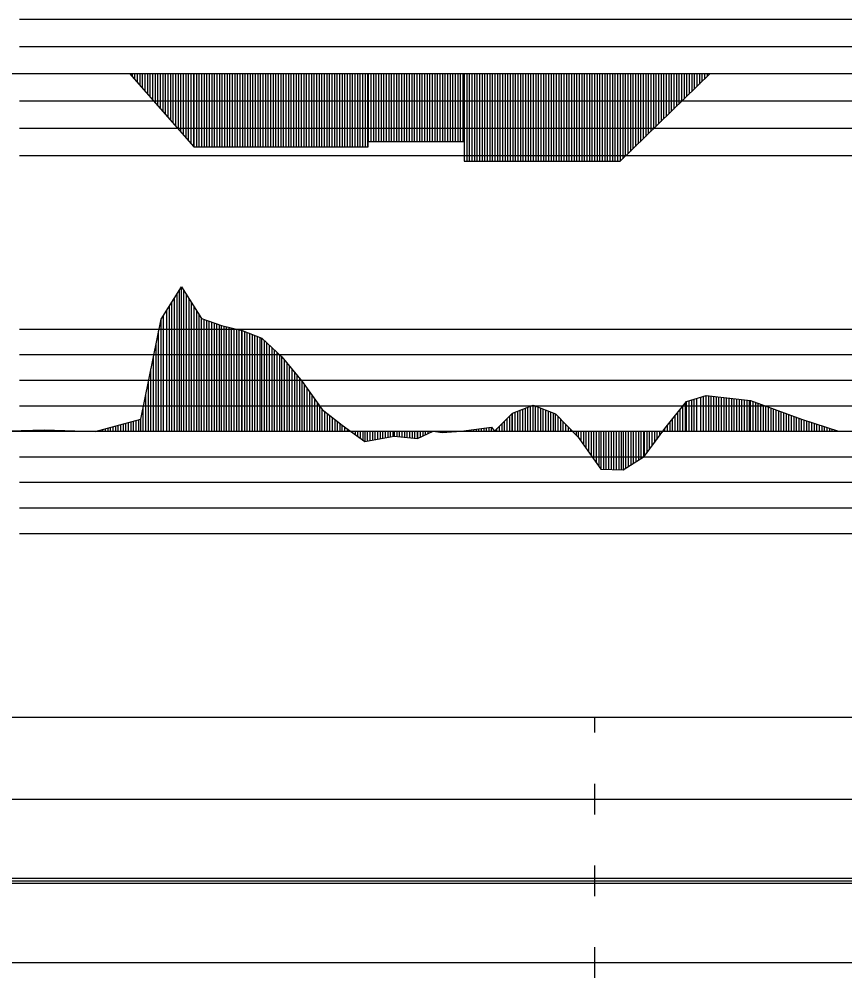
# Model space of a CAD drawing. Extents: x 2 to 10148, y 0 to 380.
# Drawn here: x 742 to 822.8, y 188.5 to 282.3 of the extents above; entities that cross this region are included whole.
import ezdxf

# ---------------------------------------------------------------- set-up
doc = ezdxf.new("R2010")
doc.units = 0
for name, color, linetype in [('POSUN_CARA', 7, 'Continuous'), ('POSUN_RASTR', 7, 'Continuous'), ('RYCHL_RASTR', 7, 'Continuous'), ('ZRYCHL_CARA', 7, 'Continuous'), ('ZRYCHL_RASTR', 7, 'Continuous')]:
    doc.layers.add(name, color=color, linetype=linetype)

msp = doc.modelspace()

# ---------------------------------------------------------------- linework, layer by layer
at = {"layer": 'POSUN_CARA'}
for p, q in [((755.848, 252.973), (757.832, 256.145)), ((757.413, 242), (757.413, 255.475)), ((757.663, 242), (757.663, 255.875)), ((757.832, 256.145), (759.817, 253.048)), ((757.832, 242), (757.832, 256.145)), ((758.082, 242), (758.082, 255.755)), ((758.332, 242), (758.332, 255.365)), ((756.913, 242), (756.914, 254.677)), ((757.163, 242), (757.162, 255.074)), ((758.582, 242), (758.582, 254.975)), ((758.832, 242), (758.832, 254.585)), ((756.098, 242), (756.097, 253.372)), ((756.413, 242), (756.413, 253.876)), ((756.663, 242), (756.663, 254.276)), ((759.082, 242), (759.082, 254.195)), ((759.332, 242), (759.332, 253.804)), ((759.582, 242), (759.582, 253.414)), ((753.858, 243.18), (755.848, 252.973)), ((755.848, 242), (755.848, 252.973)), ((759.817, 253.048), (761.755, 252.354)), ((759.817, 242), (759.817, 253.048)), ((760.067, 242), (760.067, 252.958)), ((760.317, 242), (760.317, 252.869)), ((760.567, 242), (760.567, 252.779)), ((760.817, 242), (760.817, 252.69)), ((761.067, 242), (761.067, 252.6)), ((761.317, 242), (761.317, 252.511)), ((761.567, 242), (761.567, 252.421)), ((755.608, 242), (755.608, 251.792)), ((761.755, 252.354), (763.784, 251.869)), ((761.755, 242), (761.755, 252.354)), ((762.005, 242), (762.005, 252.294)), ((762.255, 242), (762.255, 252.234)), ((762.505, 242), (762.505, 252.175)), ((762.755, 242), (762.755, 252.115)), ((763.005, 242), (763.005, 252.055)), ((763.255, 242), (763.255, 251.995)), ((763.505, 242), (763.505, 251.935)), ((763.755, 242), (763.755, 251.876)), ((763.784, 251.869), (765.71, 251.125)), ((763.784, 242), (763.784, 251.869)), ((764.034, 242), (764.034, 251.772)), ((764.284, 242), (764.284, 251.676)), ((764.534, 242), (764.534, 251.579)), ((764.784, 242), (764.784, 251.482)), ((755.358, 242), (755.358, 250.562)), ((765.034, 242), (765.034, 251.386)), ((765.284, 242), (765.284, 251.289)), ((765.534, 242), (765.534, 251.193)), ((765.71, 251.125), (767.678, 249.296)), ((765.71, 242), (765.71, 251.125)), ((765.96, 242), (765.96, 250.892)), ((766.21, 242), (766.21, 250.66)), ((766.46, 242), (766.46, 250.428)), ((766.71, 242), (766.71, 250.196)), ((766.96, 242), (766.96, 249.963)), ((767.21, 242), (767.21, 249.731)), ((755.108, 242), (755.108, 249.332)), ((767.46, 242), (767.46, 249.499)), ((767.678, 249.296), (769.641, 246.854)), ((767.678, 242), (767.678, 249.296)), ((767.928, 242), (767.928, 248.985)), ((768.178, 242), (768.178, 248.674)), ((754.858, 242), (754.858, 248.101)), ((768.428, 242), (768.428, 248.363)), ((768.678, 242), (768.678, 248.053)), ((768.928, 242), (768.928, 247.742)), ((754.608, 242), (754.608, 246.871)), ((769.178, 242), (769.178, 247.431)), ((769.428, 242), (769.428, 247.12)), ((769.641, 246.854), (771.617, 244.127)), ((769.641, 242), (769.641, 246.854)), ((769.891, 242), (769.891, 246.509)), ((770.141, 242), (770.141, 246.164)), ((754.358, 242), (754.358, 245.641)), ((770.391, 242), (770.391, 245.819)), ((770.641, 242), (770.641, 245.474)), ((770.891, 242), (770.891, 245.129)), ((807.269, 244.9), (809.186, 245.487)), ((807.519, 242), (807.522, 244.978)), ((807.769, 242), (807.77, 245.054)), ((808.019, 242), (808.018, 245.129)), ((808.269, 242), (808.271, 245.207)), ((808.67, 242), (808.673, 245.33)), ((808.92, 242), (808.919, 245.405)), ((809.186, 245.487), (813.532, 244.994)), ((809.186, 242), (809.186, 245.487)), ((809.436, 242), (809.436, 245.458)), ((809.686, 242), (809.686, 245.43)), ((809.936, 242), (809.936, 245.402)), ((810.186, 242), (810.186, 245.373)), ((810.436, 242), (810.436, 245.345)), ((810.686, 242), (810.686, 245.316)), ((810.936, 242), (810.936, 245.288)), ((811.186, 242), (811.186, 245.26)), ((811.436, 242), (811.436, 245.231)), ((811.686, 242), (811.686, 245.203)), ((811.936, 242), (811.936, 245.175)), ((812.186, 242), (812.186, 245.146)), ((812.436, 242), (812.436, 245.118)), ((812.686, 242), (812.686, 245.09)), ((812.936, 242), (812.936, 245.061)), ((813.186, 242), (813.186, 245.033)), ((813.436, 242), (813.436, 245.004)), ((813.532, 244.994), (818.528, 243.18)), ((813.532, 242), (813.532, 244.994)), ((754.108, 242), (754.108, 244.41)), ((771.141, 242), (771.141, 244.784)), ((771.391, 242), (771.391, 244.439)), ((771.617, 244.127), (773.581, 242.598)), ((771.617, 242), (771.617, 244.127)), ((790.244, 243.776), (792.25, 244.552)), ((790.744, 242), (790.744, 243.97)), ((790.994, 242), (790.994, 244.066)), ((791.244, 242), (791.244, 244.163)), ((791.494, 242), (791.494, 244.26)), ((791.744, 242), (791.744, 244.357)), ((791.994, 242), (791.994, 244.453)), ((792.244, 242), (792.244, 244.55)), ((792.25, 244.552), (794.453, 243.701)), ((792.25, 242), (792.25, 244.552)), ((792.5, 242), (792.5, 244.456)), ((792.75, 242), (792.75, 244.359)), ((793, 242), (793, 244.263)), ((793.25, 242), (793.25, 244.166)), ((793.5, 242), (793.5, 244.07)), ((793.75, 242), (793.75, 243.973)), ((805.154, 242.261), (807.269, 244.9)), ((806.654, 242), (806.654, 244.134)), ((806.904, 242), (806.904, 244.446)), ((807.154, 242), (807.154, 244.758)), ((807.269, 242), (807.269, 244.9)), ((813.782, 242), (813.782, 244.903)), ((814.032, 242), (814.032, 244.812)), ((814.282, 242), (814.282, 244.721)), ((814.532, 242), (814.532, 244.631)), ((814.782, 242), (814.782, 244.54)), ((815.032, 242), (815.032, 244.449)), ((815.282, 242), (815.282, 244.358)), ((815.532, 242), (815.532, 244.268)), ((815.782, 242), (815.782, 244.177)), ((816.032, 242), (816.032, 244.086)), ((816.282, 242), (816.282, 243.995)), ((749.412, 241.988), (753.858, 243.18)), ((753.412, 242), (753.412, 243.061)), ((753.662, 242), (753.662, 243.128)), ((753.858, 242), (753.858, 243.18)), ((771.867, 242), (771.867, 243.933)), ((772.117, 242), (772.117, 243.738)), ((772.367, 242), (772.367, 243.544)), ((772.617, 242), (772.617, 243.349)), ((772.867, 242), (772.867, 243.154)), ((788.463, 242.002), (790.244, 243.776)), ((789.713, 242), (789.713, 243.248)), ((789.963, 242), (789.963, 243.497)), ((790.213, 242), (790.213, 243.746)), ((790.244, 242), (790.244, 243.776)), ((790.494, 242), (790.494, 243.873)), ((794, 242), (794, 243.876)), ((794.25, 242), (794.25, 243.78)), ((794.453, 243.701), (796.674, 241.435)), ((794.453, 242), (794.453, 243.701)), ((794.703, 242), (794.703, 243.446)), ((794.953, 242), (794.953, 243.191)), ((805.904, 242), (805.904, 243.197)), ((806.154, 242), (806.154, 243.509)), ((806.404, 242), (806.404, 243.821)), ((816.532, 242), (816.532, 243.905)), ((816.782, 242), (816.782, 243.814)), ((817.032, 242), (817.032, 243.723)), ((817.282, 242), (817.282, 243.633)), ((817.532, 242), (817.532, 243.542)), ((817.782, 242), (817.782, 243.451)), ((818.032, 242), (818.032, 243.36)), ((818.282, 242), (818.282, 243.27)), ((818.528, 243.18), (822.13, 242.001)), ((818.528, 242), (818.528, 243.18)), ((818.778, 242), (818.778, 243.098)), ((739.425, 241.987), (744.431, 242.133)), ((743.175, 242), (743.175, 242.096)), ((743.425, 242), (743.425, 242.104)), ((743.675, 242), (743.675, 242.111)), ((743.925, 242), (743.925, 242.118)), ((744.175, 242), (744.175, 242.125)), ((744.425, 242), (744.425, 242.133)), ((744.431, 242.133), (749.412, 241.988)), ((744.431, 242), (744.431, 242.133)), ((744.681, 242), (744.681, 242.126)), ((744.931, 242), (744.931, 242.118)), ((745.181, 242), (745.181, 242.111)), ((745.431, 242), (745.431, 242.104)), ((745.681, 242), (745.681, 242.096)), ((749.912, 242), (749.912, 242.122)), ((750.162, 242), (750.162, 242.189)), ((750.412, 242), (750.412, 242.256)), ((750.662, 242), (750.662, 242.323)), ((750.912, 242), (750.912, 242.39)), ((751.162, 242), (751.162, 242.457)), ((751.412, 242), (751.412, 242.524)), ((751.662, 242), (751.662, 242.591)), ((751.912, 242), (751.912, 242.658)), ((752.162, 242), (752.162, 242.725)), ((752.412, 242), (752.412, 242.792)), ((752.662, 242), (752.662, 242.859)), ((752.912, 242), (752.912, 242.926)), ((753.162, 242), (753.162, 242.994)), ((773.117, 242), (773.117, 242.96)), ((773.367, 242), (773.367, 242.765)), ((773.581, 242.598), (775.776, 241.001)), ((773.581, 242), (773.581, 242.598)), ((773.831, 242), (773.831, 242.416)), ((774.081, 242), (774.081, 242.234)), ((785.201, 241.996), (788.177, 242.39)), ((785.951, 242), (785.951, 242.095)), ((786.201, 242), (786.201, 242.129)), ((786.451, 242), (786.451, 242.162)), ((786.701, 242), (786.701, 242.195)), ((786.951, 242), (786.951, 242.228)), ((787.201, 242), (787.201, 242.261)), ((787.451, 242), (787.451, 242.294)), ((787.701, 242), (787.701, 242.327)), ((787.951, 242), (787.951, 242.36)), ((788.177, 242.39), (788.463, 242.002)), ((788.177, 242), (788.177, 242.39)), ((788.713, 242), (788.713, 242.252)), ((788.963, 242), (788.963, 242.501)), ((789.213, 242), (789.213, 242.75)), ((789.463, 242), (789.463, 242.999)), ((795.203, 242), (795.203, 242.936)), ((795.453, 242), (795.453, 242.681)), ((795.703, 242), (795.703, 242.426)), ((795.953, 242), (795.953, 242.171)), ((803.115, 239.524), (805.154, 242.261)), ((805.115, 242), (805.115, 242.208)), ((805.154, 242), (805.154, 242.261)), ((805.404, 242), (805.404, 242.573)), ((805.654, 242), (805.654, 242.885)), ((819.028, 242), (819.028, 243.016)), ((819.278, 242), (819.278, 242.934)), ((819.528, 242), (819.528, 242.853)), ((819.778, 242), (819.778, 242.771)), ((820.028, 242), (820.028, 242.689)), ((820.278, 242), (820.278, 242.607)), ((820.528, 242), (820.528, 242.525)), ((820.778, 242), (820.778, 242.443)), ((821.028, 242), (821.028, 242.361)), ((821.278, 242), (821.278, 242.28)), ((821.528, 242), (821.528, 242.198)), ((821.778, 242), (821.778, 242.116)), ((742.175, 242), (742.175, 242.067)), ((742.425, 242), (742.425, 242.075)), ((742.675, 242), (742.675, 242.082)), ((742.925, 242), (742.925, 242.089)), ((745.931, 242), (745.931, 242.089)), ((746.181, 242), (746.181, 242.082)), ((746.431, 242), (746.431, 242.075)), ((746.681, 242), (746.681, 242.067)), ((746.931, 242), (746.931, 242.06)), ((747.181, 242), (747.181, 242.053)), ((747.431, 242), (747.431, 242.045)), ((747.681, 242), (747.681, 242.038)), ((747.931, 242), (747.931, 242.031)), ((748.181, 242), (748.181, 242.023)), ((748.431, 242), (748.431, 242.016)), ((748.681, 242), (748.681, 242.009)), ((748.931, 242), (748.931, 242.002)), ((749.181, 242), (749.181, 241.994)), ((749.412, 242), (749.412, 241.988)), ((749.662, 242), (749.662, 242.055)), ((756.163, 242), (756.163, 242.003)), ((774.331, 242), (774.331, 242.052)), ((774.581, 242), (774.581, 241.87)), ((774.831, 242), (774.831, 241.688)), ((775.081, 242), (775.081, 241.506)), ((775.331, 242), (775.331, 241.324)), ((775.581, 242), (775.581, 241.142)), ((775.776, 242), (775.776, 241.001)), ((775.776, 241.001), (778.661, 241.526)), ((776.026, 242), (776.026, 241.046)), ((776.276, 242), (776.276, 241.092)), ((776.526, 242), (776.526, 241.137)), ((776.776, 242), (776.776, 241.183)), ((777.026, 242), (777.026, 241.228)), ((777.276, 242), (777.276, 241.274)), ((777.526, 242), (777.526, 241.319)), ((777.776, 242), (777.776, 241.365)), ((778.026, 242), (778.026, 241.41)), ((778.276, 242), (778.276, 241.456)), ((778.526, 242), (778.526, 241.501)), ((778.661, 242), (778.661, 241.526)), ((778.661, 241.526), (780.945, 241.3)), ((778.911, 242), (778.911, 241.501)), ((779.161, 242), (779.161, 241.477)), ((779.411, 242), (779.411, 241.452)), ((779.661, 242), (779.661, 241.427)), ((779.911, 242), (779.911, 241.402)), ((780.161, 242), (780.161, 241.378)), ((780.411, 242), (780.411, 241.353)), ((780.661, 242), (780.661, 241.328)), ((780.911, 242), (780.911, 241.304)), ((780.945, 242), (780.945, 241.3)), ((780.945, 241.3), (782.484, 241.999)), ((781.195, 242), (781.195, 241.414)), ((781.445, 242), (781.445, 241.527)), ((781.695, 242), (781.695, 241.641)), ((781.945, 242), (781.945, 241.754)), ((782.195, 242), (782.195, 241.868)), ((782.445, 242), (782.445, 241.981)), ((782.484, 242), (782.484, 241.999)), ((782.484, 241.999), (783.349, 241.881)), ((782.734, 242), (782.734, 241.965)), ((782.984, 242), (782.984, 241.931)), ((783.234, 242), (783.234, 241.896)), ((783.349, 242), (783.349, 241.881)), ((783.349, 241.881), (785.201, 241.996)), ((783.599, 242), (783.599, 241.896)), ((783.849, 242), (783.849, 241.912)), ((784.099, 242), (784.099, 241.927)), ((784.349, 242), (784.349, 241.943)), ((784.599, 242), (784.599, 241.959)), ((784.849, 242), (784.849, 241.974)), ((785.099, 242), (785.099, 241.99)), ((785.201, 242), (785.201, 241.996)), ((785.451, 242), (785.451, 242.029)), ((785.701, 242), (785.701, 242.062)), ((788.427, 242), (788.427, 242.052)), ((788.463, 242), (788.463, 242.002)), ((796.203, 242), (796.203, 241.916)), ((796.453, 242), (796.453, 241.661)), ((796.674, 242), (796.674, 241.435)), ((796.674, 241.435), (798.883, 238.281)), ((796.924, 242), (796.924, 241.078)), ((797.174, 242), (797.174, 240.721)), ((797.424, 242), (797.424, 240.364)), ((797.674, 242), (797.674, 240.007)), ((797.924, 242), (797.924, 239.65)), ((798.174, 242), (798.174, 239.293)), ((798.424, 242), (798.424, 238.936)), ((798.674, 242), (798.674, 238.579)), ((798.883, 242), (798.883, 238.281)), ((799.133, 242), (799.133, 238.275)), ((799.383, 242), (799.383, 238.269)), ((799.633, 242), (799.633, 238.262)), ((799.883, 242), (799.883, 238.256)), ((800.133, 242), (800.133, 238.25)), ((800.383, 242), (800.383, 238.244)), ((800.633, 242), (800.633, 238.238)), ((800.883, 242), (800.883, 238.232)), ((801.057, 242), (801.057, 238.227)), ((801.307, 242), (801.307, 238.385)), ((801.557, 242), (801.557, 238.543)), ((801.807, 242), (801.807, 238.7)), ((802.057, 242), (802.057, 238.858)), ((802.307, 242), (802.307, 239.015)), ((802.557, 242), (802.557, 239.173)), ((802.807, 242), (802.807, 239.331)), ((803.057, 242), (803.057, 239.488)), ((803.115, 242), (803.115, 239.524)), ((803.365, 242), (803.365, 239.86)), ((803.615, 242), (803.615, 240.195)), ((803.865, 242), (803.865, 240.531)), ((804.115, 242), (804.115, 240.866)), ((804.365, 242), (804.365, 241.201)), ((804.615, 242), (804.615, 241.537)), ((804.865, 242), (804.865, 241.872)), ((808.42, 242), (808.42, 242.004)), ((822.028, 242), (822.028, 242.034)), ((801.057, 238.227), (803.115, 239.524)), ((798.883, 238.281), (801.057, 238.227))]:
    msp.add_line(p, q, dxfattribs=at)
at = {"layer": 'POSUN_RASTR'}
for p, q in [((742, 252), (938, 252)), ((742, 249.5), (938, 249.5)), ((742, 247), (938, 247)), ((742, 244.5), (938, 244.5)), ((631.22, 242), (1245.395, 242)), ((742, 239.5), (938, 239.5)), ((742, 237), (938, 237)), ((742, 234.5), (938, 234.5)), ((742, 232), (938, 232))]:
    msp.add_line(p, q, dxfattribs=at)
at = {"layer": 'RYCHL_RASTR'}
for p, q in [((631.22, 214), (1245.395, 214)), ((798.288, 212.5), (798.288, 214)), ((798.288, 204.5), (798.288, 207.5)), ((631.22, 206), (1245.395, 206)), ((798.288, 196.5), (798.288, 199.5)), ((631.22, 198.25), (1245.395, 198.25)), ((631.22, 198), (1245.395, 198)), ((631.22, 197.75), (1245.395, 197.75)), ((798.288, 188.5), (798.288, 191.5)), ((630.917, 190), (1245.395, 190))]:
    msp.add_line(p, q, dxfattribs=at)
at = {"layer": 'ZRYCHL_CARA'}
for p, q in [((631.22, 277), (1245.395, 277)), ((752.757, 277), (759.057, 269.834)), ((753.007, 277), (753.007, 276.716)), ((753.257, 277), (753.257, 276.431)), ((753.507, 277), (753.507, 276.147)), ((753.757, 277), (753.757, 275.863)), ((754.007, 277), (754.007, 275.578)), ((754.257, 277), (754.257, 275.294)), ((754.507, 277), (754.507, 275.009)), ((754.757, 277), (754.757, 274.725)), ((755.007, 277), (755.007, 274.441)), ((755.257, 277), (755.257, 274.156)), ((755.507, 277), (755.507, 273.872)), ((755.757, 277), (755.757, 273.588)), ((756.007, 277), (756.007, 273.303)), ((756.257, 277), (756.257, 273.019)), ((756.507, 277), (756.507, 272.734)), ((756.757, 277), (756.757, 272.45)), ((757.007, 277), (757.007, 272.166)), ((757.257, 277), (757.257, 271.881)), ((757.507, 277), (757.507, 271.597)), ((757.757, 277), (757.757, 271.313)), ((758.007, 277), (758.007, 271.028)), ((758.257, 277), (758.257, 270.744)), ((758.507, 277), (758.507, 270.46)), ((758.757, 277), (758.757, 270.175)), ((759.007, 277), (759.007, 269.891)), ((759.057, 277), (759.057, 269.834)), ((759.307, 277), (759.307, 269.834)), ((759.557, 277), (759.557, 269.834)), ((759.807, 277), (759.807, 269.834)), ((760.057, 277), (760.057, 269.834)), ((760.307, 277), (760.307, 269.834)), ((760.557, 277), (760.557, 269.834)), ((760.807, 277), (760.807, 269.834)), ((761.057, 277), (761.057, 269.834)), ((761.307, 277), (761.307, 269.834)), ((761.557, 277), (761.557, 269.834)), ((761.807, 277), (761.807, 269.834)), ((762.057, 277), (762.057, 269.834)), ((762.307, 277), (762.307, 269.834)), ((762.557, 277), (762.557, 269.834)), ((762.807, 277), (762.807, 269.834)), ((763.057, 277), (763.057, 269.834)), ((763.307, 277), (763.307, 269.834)), ((763.557, 277), (763.557, 269.834)), ((763.807, 277), (763.807, 269.834)), ((764.057, 277), (764.057, 269.834)), ((764.307, 277), (764.307, 269.834)), ((764.557, 277), (764.557, 269.834)), ((764.807, 277), (764.807, 269.834)), ((765.057, 277), (765.057, 269.834)), ((765.307, 277), (765.307, 269.834)), ((765.557, 277), (765.557, 269.834)), ((765.807, 277), (765.807, 269.834)), ((766.057, 277), (766.057, 269.834)), ((766.307, 277), (766.307, 269.834)), ((766.557, 277), (766.557, 269.834)), ((766.807, 277), (766.807, 269.834)), ((767.057, 277), (767.057, 269.834)), ((767.307, 277), (767.307, 269.834)), ((767.557, 277), (767.557, 269.834)), ((767.807, 277), (767.807, 269.834)), ((768.057, 277), (768.057, 269.834)), ((768.307, 277), (768.307, 269.834)), ((768.557, 277), (768.557, 269.834)), ((768.807, 277), (768.807, 269.834)), ((769.057, 277), (769.057, 269.834)), ((769.307, 277), (769.307, 269.834)), ((769.557, 277), (769.557, 269.834)), ((769.807, 277), (769.807, 269.834)), ((770.057, 277), (770.057, 269.834)), ((770.307, 277), (770.307, 269.834)), ((770.557, 277), (770.557, 269.834)), ((770.807, 277), (770.807, 269.834)), ((771.057, 277), (771.057, 269.834)), ((771.307, 277), (771.307, 269.834)), ((771.557, 277), (771.557, 269.834)), ((771.807, 277), (771.807, 269.834)), ((772.057, 277), (772.057, 269.834)), ((772.307, 277), (772.307, 269.834)), ((772.557, 277), (772.557, 269.834)), ((772.807, 277), (772.807, 269.834)), ((773.057, 277), (773.057, 269.834)), ((773.307, 277), (773.307, 269.834)), ((773.557, 277), (773.557, 269.834)), ((773.807, 277), (773.807, 269.834)), ((774.057, 277), (774.057, 269.834)), ((774.307, 277), (774.307, 269.834)), ((774.557, 277), (774.557, 269.834)), ((774.807, 277), (774.807, 269.834)), ((775.057, 277), (775.057, 269.834)), ((775.307, 277), (775.307, 269.834)), ((775.557, 277), (775.557, 269.834)), ((775.807, 277), (775.807, 269.834)), ((776.057, 277), (776.057, 269.834)), ((776.128, 277), (776.128, 270.355)), ((776.378, 277), (776.378, 270.355)), ((776.628, 277), (776.628, 270.355)), ((776.878, 277), (776.878, 270.355)), ((777.128, 277), (777.128, 270.355)), ((777.378, 277), (777.378, 270.355)), ((777.628, 277), (777.628, 270.355)), ((777.878, 277), (777.878, 270.355)), ((778.128, 277), (778.128, 270.355)), ((778.378, 277), (778.378, 270.355)), ((778.628, 277), (778.628, 270.355)), ((778.878, 277), (778.878, 270.355)), ((779.128, 277), (779.128, 270.355)), ((779.378, 277), (779.378, 270.355)), ((779.628, 277), (779.628, 270.355)), ((779.878, 277), (779.878, 270.355)), ((780.128, 277), (780.128, 270.355)), ((780.378, 277), (780.378, 270.355)), ((780.628, 277), (780.628, 270.355)), ((780.878, 277), (780.878, 270.355)), ((781.128, 277), (781.128, 270.355)), ((781.378, 277), (781.378, 270.355)), ((781.628, 277), (781.628, 270.355)), ((781.878, 277), (781.878, 270.355)), ((782.128, 277), (782.128, 270.355)), ((782.378, 277), (782.378, 270.355)), ((782.628, 277), (782.628, 270.355)), ((782.878, 277), (782.878, 270.355)), ((783.128, 277), (783.128, 270.355)), ((783.378, 277), (783.378, 270.355)), ((783.628, 277), (783.628, 270.355)), ((783.878, 277), (783.878, 270.355)), ((784.128, 277), (784.128, 270.355)), ((784.378, 277), (784.378, 270.355)), ((784.628, 277), (784.628, 270.355)), ((784.878, 277), (784.878, 270.355)), ((785.128, 277), (785.128, 270.355)), ((785.378, 277), (785.378, 270.355)), ((785.511, 277), (785.511, 268.422)), ((785.761, 277), (785.761, 268.422)), ((786.011, 277), (786.011, 268.422)), ((786.261, 277), (786.261, 268.422)), ((786.511, 277), (786.511, 268.422)), ((786.761, 277), (786.761, 268.422)), ((787.011, 277), (787.011, 268.422)), ((787.261, 277), (787.261, 268.422)), ((787.511, 277), (787.511, 268.422)), ((787.761, 277), (787.761, 268.422)), ((788.011, 277), (788.011, 268.422)), ((788.261, 277), (788.261, 268.422)), ((788.511, 277), (788.511, 268.422)), ((788.761, 277), (788.761, 268.422)), ((789.011, 277), (789.011, 268.422)), ((789.261, 277), (789.261, 268.422)), ((789.511, 277), (789.511, 268.422)), ((789.761, 277), (789.761, 268.422)), ((790.011, 277), (790.011, 268.422)), ((790.261, 277), (790.261, 268.422)), ((790.511, 277), (790.511, 268.422)), ((790.761, 277), (790.761, 268.422)), ((791.011, 277), (791.011, 268.422)), ((791.261, 277), (791.261, 268.422)), ((791.511, 277), (791.511, 268.422)), ((791.761, 277), (791.761, 268.422)), ((792.011, 277), (792.011, 268.422)), ((792.261, 277), (792.261, 268.422)), ((792.511, 277), (792.511, 268.422)), ((792.761, 277), (792.761, 268.422)), ((793.011, 277), (793.011, 268.422)), ((793.261, 277), (793.261, 268.422)), ((793.511, 277), (793.511, 268.422)), ((793.761, 277), (793.761, 268.422)), ((794.011, 277), (794.011, 268.422)), ((794.261, 277), (794.261, 268.422)), ((794.511, 277), (794.511, 268.422)), ((794.761, 277), (794.761, 268.422)), ((795.011, 277), (795.011, 268.422)), ((795.261, 277), (795.261, 268.422)), ((795.511, 277), (795.511, 268.422)), ((795.761, 277), (795.761, 268.422)), ((796.011, 277), (796.011, 268.422)), ((796.261, 277), (796.261, 268.422)), ((796.511, 277), (796.511, 268.422)), ((796.761, 277), (796.761, 268.422)), ((797.011, 277), (797.011, 268.422)), ((797.261, 277), (797.261, 268.422)), ((797.511, 277), (797.511, 268.422)), ((797.761, 277), (797.761, 268.422)), ((798.011, 277), (798.011, 268.422)), ((798.261, 277), (798.261, 268.422)), ((798.511, 277), (798.511, 268.422)), ((798.761, 277), (798.761, 268.422)), ((799.011, 277), (799.011, 268.422)), ((799.261, 277), (799.261, 268.422)), ((799.511, 277), (799.511, 268.422)), ((799.761, 277), (799.761, 268.422)), ((800.011, 277), (800.011, 268.422)), ((800.261, 277), (800.261, 268.422)), ((800.511, 277), (800.511, 268.422)), ((800.761, 277), (800.761, 268.422)), ((800.768, 277), (800.768, 268.422)), ((800.768, 268.422), (809.568, 277)), ((801.018, 277), (801.018, 268.665)), ((801.268, 277), (801.268, 268.909)), ((801.518, 277), (801.518, 269.153)), ((801.768, 277), (801.768, 269.397)), ((802.018, 277), (802.018, 269.64)), ((802.268, 277), (802.268, 269.884)), ((802.518, 277), (802.518, 270.128)), ((802.768, 277), (802.768, 270.371)), ((803.018, 277), (803.018, 270.615)), ((803.268, 277), (803.268, 270.859)), ((803.518, 277), (803.518, 271.102)), ((803.768, 277), (803.768, 271.346)), ((804.018, 277), (804.018, 271.59)), ((804.268, 277), (804.268, 271.834)), ((804.518, 277), (804.518, 272.077)), ((804.768, 277), (804.768, 272.321)), ((805.018, 277), (805.018, 272.565)), ((805.268, 277), (805.268, 272.808)), ((805.518, 277), (805.518, 273.052)), ((805.768, 277), (805.768, 273.296)), ((806.018, 277), (806.018, 273.539)), ((806.268, 277), (806.268, 273.783)), ((806.518, 277), (806.518, 274.027)), ((806.768, 277), (806.768, 274.271)), ((807.018, 277), (807.018, 274.514)), ((807.268, 277), (807.268, 274.758)), ((807.518, 277), (807.518, 275.002)), ((807.768, 277), (807.768, 275.245)), ((808.018, 277), (808.018, 275.489)), ((808.268, 277), (808.268, 275.733)), ((808.518, 277), (808.518, 275.976)), ((808.768, 277), (808.768, 276.22)), ((809.018, 277), (809.018, 276.464)), ((809.268, 277), (809.268, 276.708)), ((809.518, 277), (809.518, 276.951)), ((776.128, 269.834), (776.128, 270.355)), ((776.128, 270.355), (785.511, 270.355)), ((785.511, 270.355), (785.511, 268.422)), ((759.057, 269.834), (776.128, 269.834)), ((785.511, 268.422), (800.768, 268.422))]:
    msp.add_line(p, q, dxfattribs=at)
at = {"layer": 'ZRYCHL_RASTR'}
for p, q in [((742, 282.333), (948.955, 282.333)), ((742, 279.667), (948.952, 279.667)), ((742, 274.333), (948.936, 274.333)), ((742, 271.667), (948.961, 271.667)), ((742, 269), (948.861, 269))]:
    msp.add_line(p, q, dxfattribs=at)

doc.saveas('drawing.dxf')
